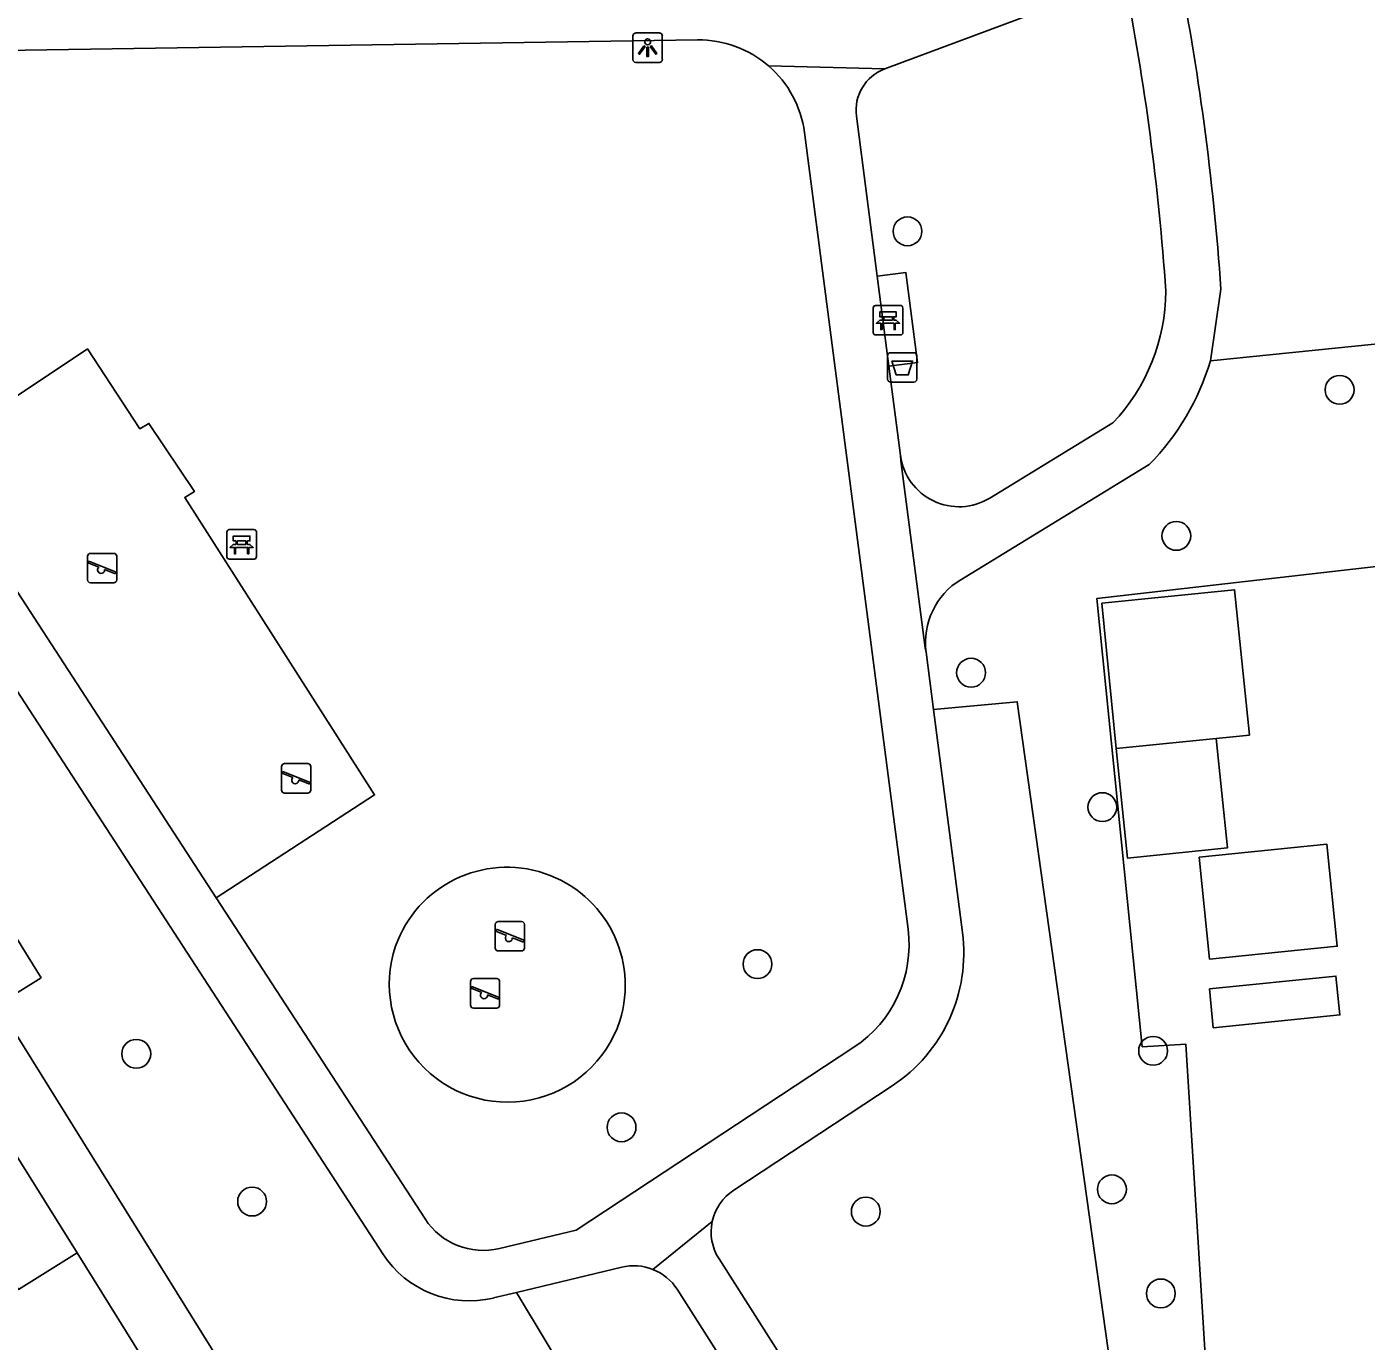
# Model space of a CAD drawing. Extents: x 158461 to 159795, y 387220 to 388672.
# Drawn here: x 159006.44 to 159051.84, y 387887.3 to 387931.87 of the extents above; entities that cross this region are included whole.
import ezdxf

# ---------------------------------------------------------------- set-up
doc = ezdxf.new("R2010")
doc.units = 0
for name, color, linetype in [('IMGEO_Afvalbak', 7, 'Continuous'), ('IMGEO_Bank', 7, 'Continuous'), ('IMGEO_Boom', 7, 'Continuous'), ('IMGEO_Groenvoorziening', 7, 'Continuous'), ('IMGEO_Lichtpunt', 7, 'Continuous'), ('IMGEO_Pand', 7, 'Continuous'), ('IMGEO_Speelvoorziening', 7, 'Continuous'), ('IMGEO_Voetpad_halfverhard', 7, 'Continuous'), ('IMGEO_Voetpad_open', 7, 'Continuous')]:
    doc.layers.add(name, color=color, linetype=linetype)

msp = doc.modelspace()

# ---------------------------------------------------------------- linework, layer by layer
at = {"layer": 'IMGEO_Afvalbak'}
for p, q in [((159035.618, 387919.919), (159035.618, 387920.719)), ((159035.618, 387920.719), (159035.618, 387919.919)), ((159035.718, 387920.819), (159036.508, 387920.819)), ((159036.508, 387920.819), (159035.718, 387920.819)), ((159036.608, 387920.719), (159036.608, 387919.919)), ((159036.608, 387919.919), (159036.608, 387920.719)), ((159036.508, 387919.819), (159035.718, 387919.819)), ((159035.718, 387919.819), (159036.508, 387919.819))]:
    msp.add_line(p, q, dxfattribs=at)
msp.add_lwpolyline([(159035.761, 387920.533), (159036.465, 387920.533), (159036.316, 387920.063), (159035.91, 387920.063), (159035.761, 387920.533)], dxfattribs=at)
for centre, start, end in [((159035.718, 387920.719), 90, 180), ((159035.718, 387920.719), 90, 180), ((159036.508, 387920.719), 0, 90), ((159036.508, 387920.719), 360, 90), ((159035.718, 387919.919), 180, 270), ((159035.718, 387919.919), 180, 270), ((159036.508, 387919.919), 270, 0), ((159036.508, 387919.919), 270, 0)]:
    msp.add_arc(centre, 0.1, start, end, dxfattribs=at)
at = {"layer": 'IMGEO_Bank'}
for p, q in [((159035.132, 387921.495), (159035.132, 387922.336)), ((159035.132, 387922.336), (159035.132, 387921.495)), ((159035.207, 387922.42), (159036.048, 387922.42)), ((159036.048, 387922.42), (159035.207, 387922.42)), ((159036.132, 387922.345), (159036.132, 387921.504)), ((159036.132, 387921.504), (159036.132, 387922.345)), ((159035.441, 387921.926), (159035.441, 387922.032)), ((159035.485, 387922.032), (159035.485, 387921.926)), ((159035.773, 387922.038), (159035.491, 387922.038)), ((159035.491, 387921.92), (159035.773, 387921.92)), ((159035.779, 387921.926), (159035.779, 387922.032)), ((159035.823, 387922.032), (159035.823, 387921.926)), ((159036.057, 387921.42), (159035.216, 387921.42)), ((159035.216, 387921.42), (159036.057, 387921.42)), ((159035.829, 387921.818), (159035.436, 387921.818)), ((159013.224, 387913.894), (159013.224, 387914.735)), ((159013.224, 387914.735), (159013.224, 387913.894)), ((159013.299, 387914.819), (159014.14, 387914.819)), ((159014.14, 387914.819), (159013.299, 387914.819)), ((159014.224, 387914.744), (159014.224, 387913.903)), ((159014.224, 387913.903), (159014.224, 387914.744)), ((159013.921, 387914.217), (159013.528, 387914.217)), ((159013.533, 387914.325), (159013.533, 387914.431)), ((159013.577, 387914.431), (159013.577, 387914.325)), ((159013.865, 387914.437), (159013.583, 387914.437)), ((159013.583, 387914.319), (159013.865, 387914.319)), ((159013.871, 387914.325), (159013.871, 387914.431)), ((159013.915, 387914.431), (159013.915, 387914.325)), ((159014.149, 387913.819), (159013.308, 387913.819)), ((159013.308, 387913.819), (159014.149, 387913.819))]:
    msp.add_line(p, q, dxfattribs=at)
for points in [[(159035.379, 387921.818), (159035.237, 387921.818), (159035.349, 387921.92), (159035.435, 387921.92)], [(159035.435, 387922.038), (159035.349, 387922.038), (159035.349, 387922.199), (159035.912, 387922.199), (159035.912, 387922.038), (159035.829, 387922.038)], [(159035.829, 387921.92), (159035.912, 387921.92), (159036.024, 387921.818), (159035.885, 387921.818)], [(159035.429, 387921.811), (159035.429, 387921.604), (159035.386, 387921.604), (159035.386, 387921.811)], [(159035.879, 387921.811), (159035.879, 387921.604), (159035.835, 387921.604), (159035.835, 387921.811)], [(159013.471, 387914.217), (159013.329, 387914.217), (159013.441, 387914.319), (159013.527, 387914.319)], [(159013.527, 387914.437), (159013.441, 387914.437), (159013.441, 387914.598), (159014.004, 387914.598), (159014.004, 387914.437), (159013.921, 387914.437)], [(159013.521, 387914.21), (159013.521, 387914.003), (159013.478, 387914.003), (159013.478, 387914.21)], [(159013.921, 387914.319), (159014.004, 387914.319), (159014.116, 387914.217), (159013.977, 387914.217)], [(159013.971, 387914.21), (159013.971, 387914.003), (159013.927, 387914.003), (159013.927, 387914.21)]]:
    msp.add_lwpolyline(points, dxfattribs=at)
for centre, radius, start, end in [((159035.21, 387922.342), 0.0779, 92.4484, 184.2845), ((159035.21, 387922.342), 0.0779, 92.4484, 184.2845), ((159036.054, 387922.342), 0.0779, 2.4484, 94.2845), ((159036.054, 387922.342), 0.0779, 2.4484, 94.2845), ((159035.434, 387922.031), 0.00671, 2.8957, 87.1043), ((159035.434, 387921.927), 0.00671, 272.8957, 357.1043), ((159035.491, 387922.031), 0.00671, 92.8957, 177.1043), ((159035.491, 387921.927), 0.00671, 182.8957, 267.1043), ((159035.773, 387922.031), 0.00671, 2.8957, 87.1043), ((159035.773, 387921.927), 0.00671, 272.8957, 357.1043), ((159035.83, 387922.031), 0.00671, 92.8957, 177.1043), ((159035.83, 387921.927), 0.00671, 182.8957, 267.1043), ((159035.21, 387921.498), 0.0779, 182.4484, 274.2845), ((159035.21, 387921.498), 0.0779, 182.4484, 274.2845), ((159035.379, 387921.811), 0.00671, 2.8957, 87.1043), ((159035.436, 387921.811), 0.00671, 92.8957, 177.1043), ((159035.828, 387921.811), 0.00671, 2.8957, 87.1043), ((159035.885, 387921.811), 0.00671, 92.8957, 177.1043), ((159036.054, 387921.498), 0.0779, 272.4484, 4.2845), ((159036.054, 387921.498), 0.0779, 272.4484, 4.2845), ((159013.302, 387914.741), 0.0779, 92.4484, 184.2845), ((159013.302, 387914.741), 0.0779, 92.4484, 184.2845), ((159014.146, 387914.741), 0.0779, 2.4484, 94.2845), ((159014.146, 387914.741), 0.0779, 2.4484, 94.2845), ((159013.471, 387914.21), 0.00671, 2.8957, 87.1043), ((159013.528, 387914.21), 0.00671, 92.8957, 177.1043), ((159013.526, 387914.43), 0.00671, 2.8957, 87.1043), ((159013.526, 387914.326), 0.00671, 272.8957, 357.1043), ((159013.583, 387914.43), 0.00671, 92.8957, 177.1043), ((159013.583, 387914.326), 0.00671, 182.8957, 267.1043), ((159013.865, 387914.43), 0.00671, 2.8957, 87.1043), ((159013.865, 387914.326), 0.00671, 272.8957, 357.1043), ((159013.922, 387914.43), 0.00671, 92.8957, 177.1043), ((159013.922, 387914.326), 0.00671, 182.8957, 267.1043), ((159013.92, 387914.21), 0.00671, 2.8957, 87.1043), ((159013.977, 387914.21), 0.00671, 92.8957, 177.1043), ((159013.302, 387913.897), 0.0779, 182.4484, 274.2845), ((159013.302, 387913.897), 0.0779, 182.4484, 274.2845), ((159014.146, 387913.897), 0.0779, 272.4484, 4.2845), ((159014.146, 387913.897), 0.0779, 272.4484, 4.2845)]:
    msp.add_arc(centre, radius, start, end, dxfattribs=at)
at = {"layer": 'IMGEO_Boom'}
for centre in [(159036.292, 387924.934), (159050.937, 387919.559), (159045.404, 387914.606), (159038.446, 387909.967), (159042.894, 387905.41), (159031.207, 387900.086), (159010.153, 387897.045), (159044.616, 387897.147), (159026.6, 387894.551), (159043.22, 387892.45), (159014.079, 387892.035), (159034.878, 387891.694), (159044.878, 387888.919)]:
    msp.add_circle(centre, 0.489, dxfattribs=at)
at = {"layer": 'IMGEO_Groenvoorziening'}
for points in [[(159046.56, 387920.543), (159063.238, 387922.235), (159062.233, 387931.286), (159065.221, 387931.589)], [(159012.862, 387902.336), (159018.229, 387905.825), (159011.798, 387915.91), (159012.121, 387916.109), (159010.58, 387918.419), (159010.275, 387918.24), (159008.495, 387920.949), (159003.114, 387917.353)], [(159054.347, 387913.818), (159042.704, 387912.483), (159044.248, 387897.283), (159045.72, 387897.374), (159047.656, 387866.3), (159051.713, 387866.519), (159052.477, 387853.598)], [(159037.05, 387878.849), (159043.188, 387886.354), (159040.01, 387908.983), (159037.174, 387908.718)], [(159023.044, 387888.953), (159031.575, 387874.746)]]:
    msp.add_lwpolyline(points, dxfattribs=at)
for centre, start, end in [((159022.72, 387899.365), 342.4818, 160.6302), ((159022.734, 387899.409), 161.2987, 341.8133)]:
    msp.add_arc(centre, 4.005, start, end, dxfattribs=at)
at = {"layer": 'IMGEO_Lichtpunt'}
for p, q in [((159026.986, 387931.564), (159026.986, 387930.757)), ((159026.986, 387931.564), (159026.986, 387930.757)), ((159027.888, 387931.659), (159027.08, 387931.659)), ((159027.888, 387931.659), (159027.08, 387931.659)), ((159027.982, 387930.757), (159027.982, 387931.564)), ((159027.982, 387930.757), (159027.982, 387931.564)), ((159027.08, 387930.663), (159027.888, 387930.663)), ((159027.08, 387930.663), (159027.888, 387930.663))]:
    msp.add_line(p, q, dxfattribs=at)
for points in [[(159027.36, 387931.228), (159027.399, 387931.2), (159027.211, 387930.938), (159027.173, 387930.965), (159027.36, 387931.228)], [(159027.462, 387931.18), (159027.509, 387931.18), (159027.509, 387930.858), (159027.462, 387930.858), (159027.462, 387931.18)], [(159027.572, 387931.2), (159027.61, 387931.227), (159027.797, 387930.965), (159027.758, 387930.937), (159027.572, 387931.2)]]:
    msp.add_lwpolyline(points, dxfattribs=at)
msp.add_circle((159027.485, 387931.362), 0.0994, dxfattribs=at)
for centre, start, end in [((159027.08, 387931.564), 90, 180), ((159027.08, 387931.564), 90, 180), ((159027.888, 387931.564), 0, 90), ((159027.888, 387931.564), 0, 90), ((159027.08, 387930.757), 180, 270), ((159027.08, 387930.757), 180, 270), ((159027.888, 387930.757), 270, 0), ((159027.888, 387930.757), 270, 360)]:
    msp.add_arc(centre, 0.0946, start, end, dxfattribs=at)
at = {"layer": 'IMGEO_Pand'}
for points in [[(159043.365, 387907.395), (159042.882, 387912.325), (159047.376, 387912.782), (159047.878, 387907.854), (159046.757, 387907.74)], [(159046.757, 387907.74), (159047.135, 387904.027), (159043.743, 387903.681), (159043.365, 387907.395)], [(159046.757, 387907.74), (159043.365, 387907.395)], [(159046.178, 387903.713), (159050.506, 387904.153), (159050.858, 387900.694), (159046.53, 387900.254), (159046.178, 387903.713)], [(159046.522, 387899.244), (159050.812, 387899.68), (159050.946, 387898.361), (159046.656, 387897.926), (159046.522, 387899.244)], [(159005.936, 387893.848), (159008.148, 387890.296)], [(159008.148, 387890.296), (159006.156, 387889.056), (159003.949, 387892.6)]]:
    msp.add_lwpolyline(points, dxfattribs=at)
at = {"layer": 'IMGEO_Speelvoorziening'}
for p, q in [((159008.499, 387913.115), (159008.499, 387913.915)), ((159008.499, 387913.915), (159008.499, 387913.115)), ((159008.568, 387913.74), (159009.444, 387913.387)), ((159008.599, 387914.015), (159009.389, 387914.015)), ((159009.389, 387914.015), (159008.599, 387914.015)), ((159009.489, 387913.915), (159009.489, 387913.115)), ((159009.489, 387913.115), (159009.489, 387913.915)), ((159008.882, 387913.543), (159008.543, 387913.68)), ((159009.42, 387913.327), (159009.08, 387913.464)), ((159009.389, 387913.015), (159008.599, 387913.015)), ((159008.599, 387913.015), (159009.389, 387913.015)), ((159015.077, 387905.985), (159015.077, 387906.785)), ((159015.077, 387906.785), (159015.077, 387905.985)), ((159015.46, 387906.413), (159015.121, 387906.55)), ((159015.146, 387906.61), (159016.022, 387906.257)), ((159015.177, 387906.885), (159015.967, 387906.885)), ((159015.967, 387906.885), (159015.177, 387906.885)), ((159016.067, 387906.785), (159016.067, 387905.985)), ((159016.067, 387905.985), (159016.067, 387906.785)), ((159015.998, 387906.197), (159015.658, 387906.334)), ((159015.967, 387905.885), (159015.177, 387905.885)), ((159015.177, 387905.885), (159015.967, 387905.885)), ((159022.42, 387901.532), (159023.21, 387901.532)), ((159023.21, 387901.532), (159022.42, 387901.532)), ((159022.32, 387900.632), (159022.32, 387901.432)), ((159022.32, 387901.432), (159022.32, 387900.632)), ((159022.703, 387901.06), (159022.364, 387901.197)), ((159022.389, 387901.257), (159023.265, 387900.904)), ((159023.31, 387901.432), (159023.31, 387900.632)), ((159023.31, 387900.632), (159023.31, 387901.432)), ((159023.241, 387900.844), (159022.901, 387900.981)), ((159023.21, 387900.532), (159022.42, 387900.532)), ((159022.42, 387900.532), (159023.21, 387900.532)), ((159021.479, 387898.696), (159021.479, 387899.496)), ((159021.479, 387899.496), (159021.479, 387898.696)), ((159021.862, 387899.124), (159021.523, 387899.261)), ((159021.548, 387899.321), (159022.424, 387898.968)), ((159021.579, 387899.596), (159022.369, 387899.596)), ((159022.369, 387899.596), (159021.579, 387899.596)), ((159022.469, 387899.496), (159022.469, 387898.696)), ((159022.469, 387898.696), (159022.469, 387899.496)), ((159022.4, 387898.908), (159022.06, 387899.045)), ((159022.369, 387898.596), (159021.579, 387898.596)), ((159021.579, 387898.596), (159022.369, 387898.596))]:
    msp.add_line(p, q, dxfattribs=at)
for centre, radius, start, end in [((159008.599, 387913.915), 0.1, 90, 180), ((159008.599, 387913.915), 0.1, 90, 180), ((159008.556, 387913.71), 0.0327, 68.078, 248.078), ((159009.389, 387913.915), 0.1, 0, 90), ((159009.389, 387913.915), 0.1, 360, 90), ((159008.961, 387913.453), 0.12, 130.9928, 5.1632), ((159009.432, 387913.357), 0.0327, 248.078, 68.078), ((159008.599, 387913.115), 0.1, 180, 270), ((159008.599, 387913.115), 0.1, 180, 270), ((159009.389, 387913.115), 0.1, 270, 0), ((159009.389, 387913.115), 0.1, 270, 0), ((159015.177, 387906.785), 0.1, 90, 180), ((159015.177, 387906.785), 0.1, 90, 180), ((159015.134, 387906.58), 0.0327, 68.078, 248.078), ((159015.967, 387906.785), 0.1, 0, 90), ((159015.967, 387906.785), 0.1, 360, 90), ((159015.177, 387905.985), 0.1, 180, 270), ((159015.177, 387905.985), 0.1, 180, 270), ((159015.539, 387906.323), 0.12, 130.9928, 5.1632), ((159015.967, 387905.985), 0.1, 270, 0), ((159015.967, 387905.985), 0.1, 270, 0), ((159016.01, 387906.227), 0.0327, 248.078, 68.078), ((159022.42, 387901.432), 0.1, 90, 180), ((159022.42, 387901.432), 0.1, 90, 180), ((159023.21, 387901.432), 0.1, 0, 90), ((159023.21, 387901.432), 0.1, 360, 90), ((159022.377, 387901.227), 0.0327, 68.078, 248.078), ((159022.782, 387900.97), 0.12, 130.9928, 5.1632), ((159022.42, 387900.632), 0.1, 180, 270), ((159022.42, 387900.632), 0.1, 180, 270), ((159023.21, 387900.632), 0.1, 270, 0), ((159023.21, 387900.632), 0.1, 270, 0), ((159023.253, 387900.874), 0.0327, 248.078, 68.078), ((159021.579, 387899.496), 0.1, 90, 180), ((159021.579, 387899.496), 0.1, 90, 180), ((159021.536, 387899.291), 0.0327, 68.078, 248.078), ((159022.369, 387899.496), 0.1, 0, 90), ((159022.369, 387899.496), 0.1, 360, 90), ((159021.941, 387899.034), 0.12, 130.9928, 5.1632), ((159022.412, 387898.938), 0.0327, 248.078, 68.078), ((159021.579, 387898.696), 0.1, 180, 270), ((159021.579, 387898.696), 0.1, 180, 270), ((159022.369, 387898.696), 0.1, 270, 0), ((159022.369, 387898.696), 0.1, 270, 0)]:
    msp.add_arc(centre, radius, start, end, dxfattribs=at)
at = {"layer": 'IMGEO_Voetpad_halfverhard'}
for points in [[(159035.523, 387930.442), (159041.537, 387932.681)], [(159000.577, 387930.87), (159001.235, 387930.995), (159029.173, 387931.422)], [(159031.584, 387930.545), (159035.523, 387930.442)], [(159018.511, 387890.26), (159000.891, 387917.362), (159000, 387919.052), (158997.445, 387928.794)], [(159034.558, 387928.843), (159035.264, 387923.409)], [(159036.309, 387901.27), (159032.798, 387928.286)], [(159046.56, 387920.543), (159046.912, 387922.975)], [(159035.66, 387920.359), (159036.053, 387917.337)], [(159043.254, 387918.438), (159039.08, 387915.888)], [(159003.114, 387917.353), (159003.259, 387917.108), (159012.862, 387902.336)], [(159036.053, 387917.337), (159036.064, 387917.149), (159036.893, 387910.812), (159036.921, 387910.667)], [(159038.096, 387913.122), (159044.481, 387917.025)], [(159037.174, 387908.718), (159036.921, 387910.667)], [(159037.174, 387908.718), (159038.155, 387901.163)], [(159012.862, 387902.336), (159019.941, 387891.447)], [(159022.461, 387890.443), (159025.06, 387891.068), (159034.476, 387897.269)], [(159035.77, 387895.957), (159030.403, 387892.422)], [(159029.674, 387891.358), (159027.665, 387889.734)], [(159026.607, 387889.81), (159023.044, 387888.953)], [(159037.05, 387878.849), (159029.904, 387890.089)], [(159023.044, 387888.953), (159022.264, 387888.765)], [(159028.485, 387889.061), (159034.699, 387879.286)]]:
    msp.add_lwpolyline(points, dxfattribs=at)
for centre, radius, start, end in [((158960.146, 387917.017), 86.97, 3.92846, 11.34497), ((158959.958, 387916.998), 85.294, 3.97182, 11.13217), ((159029.23, 387927.827), 3.596, 49.1091, 90.9132), ((159029.226, 387927.822), 3.602, 7.3968, 49.1109), ((159036.045, 387929.037), 1.499, 110.3604, 187.4174), ((159038.47, 387922.951), 6.577, 316.6652, 359.6038), ((159038.444, 387922.966), 8.47, 315.4592, 343.378), ((159038.036, 387917.594), 2, 187.382, 301.4579), ((159039.4, 387910.989), 2.5, 121.4482, 187.3988), ((159032.19, 387900.737), 4.154, 303.3977, 7.3739), ((159032.803, 387900.466), 5.397, 303.3484, 7.4242), ((159031.329, 387891.006), 1.692, 123.177, 167.989), ((159021.912, 387892.73), 2.352, 213.0622, 283.4918), ((159031.337, 387891.004), 1.7, 167.9881, 212.558), ((159021.446, 387892.171), 3.503, 213.0616, 283.4989), ((159027.016, 387888.107), 1.752, 68.2671, 103.5155), ((159027.014, 387888.104), 1.755, 33.031, 68.2154)]:
    msp.add_arc(centre, radius, start, end, dxfattribs=at)
at = {"layer": 'IMGEO_Voetpad_open'}
for points in [[(159035.264, 387923.409), (159036.235, 387923.535), (159036.631, 387920.485), (159035.66, 387920.359)], [(159035.66, 387920.359), (159035.264, 387923.409)], [(159025.306, 387870.897), (159019.133, 387880.807), (159017.301, 387879.666), (159005.446, 387898.701), (159006.929, 387899.624), (159000, 387910.805), (158995.596, 387917.911)], [(159010.922, 387885.842), (159008.148, 387890.296)]]:
    msp.add_lwpolyline(points, dxfattribs=at)

doc.saveas('drawing.dxf')
